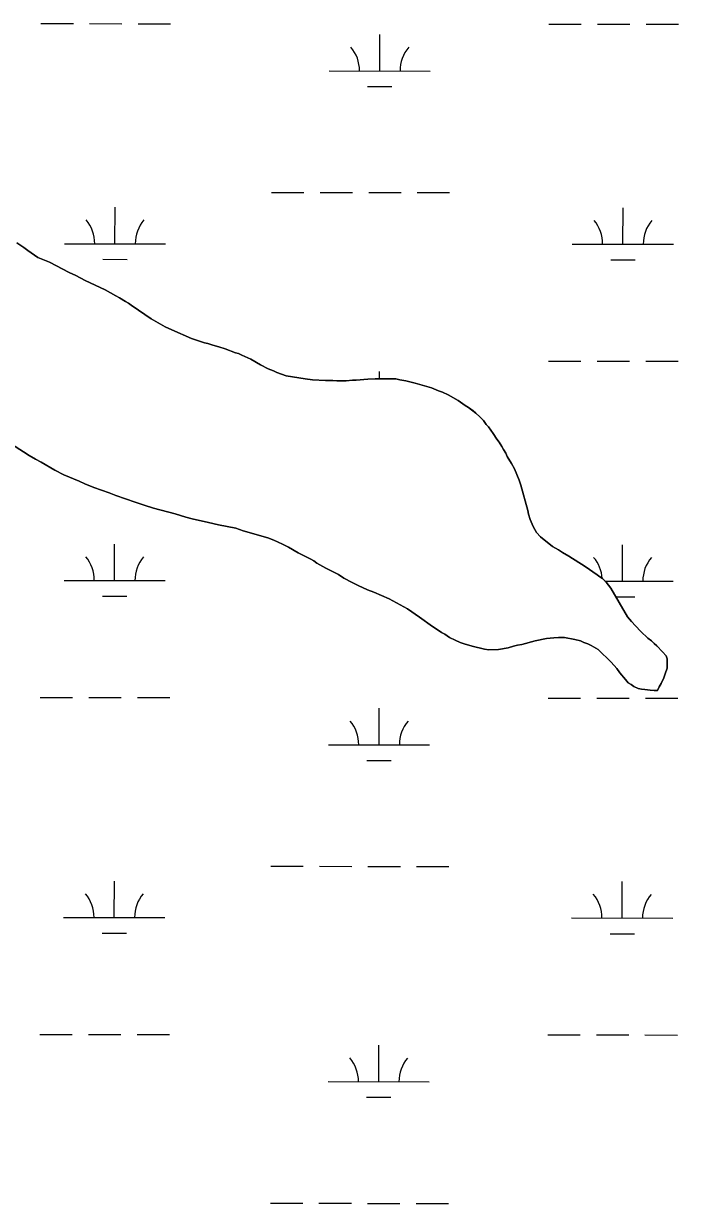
# Model space of a CAD drawing. Extents: x 3148686 to 3186545, y 916144 to 941516.
# Drawn here: x 3153640 to 3154287, y 934296 to 935461 of the extents above; entities that cross this region are included whole.
import ezdxf

# ---------------------------------------------------------------- set-up
doc = ezdxf.new("R2010")
doc.units = 0
for name, color, linetype in [('V-SITE-VEGE', 7, 'Continuous'), ('V-TOPO-SHOR', 7, 'Continuous'), ('V-WETL-SWMP', 7, 'Continuous')]:
    doc.layers.add(name, color=color, linetype=linetype)

msp = doc.modelspace()

# ---------------------------------------------------------------- linework, layer by layer
at = {"layer": 'V-SITE-VEGE'}
for p, q in [((3153633, 935244.1), (3153639.9, 935239.4)), ((3153639.9, 935239.4), (3153643.9, 935236.4)), ((3153643.9, 935236.4), (3153653.8, 935229.6)), ((3153653.8, 935229.6), (3153665.1, 935224.9)), ((3153665.1, 935224.9), (3153684.6, 935214.7)), ((3153684.6, 935214.7), (3153691.3, 935211.7)), ((3153691.3, 935211.7), (3153700.5, 935206.9)), ((3153700.5, 935206.9), (3153720.1, 935197.5)), ((3153720.1, 935197.5), (3153730.7, 935191.7)), ((3153730.7, 935191.7), (3153734.3, 935189.7)), ((3153734.3, 935189.7), (3153740.3, 935186)), ((3153740.3, 935186), (3153743.3, 935184.6)), ((3153743.3, 935184.6), (3153745.9, 935182.6)), ((3153745.9, 935182.6), (3153753.2, 935177.6)), ((3153753.2, 935177.6), (3153765.8, 935169.1)), ((3153765.8, 935169.1), (3153779.4, 935161)), ((3153779.4, 935161), (3153786, 935158)), ((3153786, 935158), (3153805.6, 935149.5)), ((3153805.6, 935149.5), (3153818.5, 935145.4)), ((3153818.5, 935145.4), (3153821.8, 935144.7)), ((3153821.8, 935144.7), (3153826.5, 935143)), ((3153826.5, 935143), (3153832.4, 935141.3)), ((3153832.4, 935141.3), (3153838.7, 935139.3)), ((3153838.7, 935139.3), (3153849, 935135.5)), ((3153849, 935135.5), (3153852, 935134.8)), ((3153852, 935134.8), (3153855.3, 935133.1)), ((3153855.3, 935133.1), (3153864.3, 935129.1)), ((3153864.3, 935129.1), (3153873.6, 935123.7)), ((3153873.6, 935123.7), (3153881.2, 935119.6)), ((3153881.2, 935119.6), (3153886.5, 935117.6)), ((3153886.5, 935117.6), (3153889.8, 935115.9)), ((3153889.8, 935115.9), (3153899.1, 935112.8)), ((3153899.1, 935112.8), (3153918, 935109.7)), ((3153918, 935109.7), (3153925, 935108.9)), ((3153925, 935108.9), (3153938, 935108.2)), ((3153938, 935108.2), (3153945.3, 935108.1)), ((3153945.3, 935108.1), (3153949, 935107.8)), ((3153949, 935107.8), (3153958.3, 935107.7)), ((3153958.3, 935107.7), (3153964.6, 935108.3)), ((3153964.6, 935108.3), (3153968.3, 935108.3)), ((3153968.3, 935108.3), (3153979.6, 935109.5)), ((3153979.6, 935109.5), (3153986.9, 935109.8)), ((3153986.9, 935109.8), (3154007.5, 935109.6)), ((3154007.5, 935109.6), (3154011.5, 935108.6)), ((3154011.5, 935108.6), (3154017.2, 935107.9)), ((3154017.2, 935107.9), (3154026.5, 935105.5)), ((3154026.5, 935105.5), (3154042.7, 935100.7)), ((3154042.7, 935100.7), (3154049.7, 935097.9)), ((3154049.7, 935097.9), (3154053.7, 935096.6)), ((3154053.7, 935096.6), (3154059.3, 935093.9)), ((3154059.3, 935093.9), (3154068.9, 935088.5)), ((3154068.9, 935088.5), (3154075.9, 935083.4)), ((3154075.9, 935083.4), (3154079.2, 935081.4)), ((3154079.2, 935081.4), (3154086.5, 935076)), ((3154086.5, 935076), (3154090.4, 935072.3)), ((3154090.4, 935072.3), (3154094, 935068.6)), ((3154094, 935068.6), (3154096.7, 935064.6)), ((3154096.7, 935064.6), (3154099, 935062.3)), ((3154099, 935062.3), (3154103.6, 935055.9)), ((3154103.6, 935055.9), (3154107.2, 935050.2)), ((3154107.2, 935050.2), (3154109.5, 935047.2)), ((3153645.2, 935034), (3153639.6, 935037.7)), ((3154109.5, 935047.2), (3154112.1, 935042.9)), ((3154112.1, 935042.9), (3154113.8, 935039.9)), ((3154113.8, 935039.9), (3154116.1, 935036.2)), ((3153651.5, 935030.3), (3153645.2, 935034)), ((3153657.1, 935027.3), (3153651.5, 935030.3)), ((3153670.4, 935019.5), (3153657.1, 935027.3)), ((3154116.1, 935036.2), (3154117.4, 935033.2)), ((3154117.4, 935033.2), (3154121.6, 935026.2)), ((3154121.6, 935026.2), (3154124.6, 935020.8)), ((3153679.3, 935015.1), (3153670.4, 935019.5)), ((3153694.6, 935008.7), (3153679.3, 935015.1)), ((3154124.6, 935020.8), (3154129.2, 935009.8)), ((3153700.2, 935006), (3153694.6, 935008.7)), ((3153708.9, 935002.6), (3153700.2, 935006)), ((3153724.1, 934997.1), (3153708.9, 935002.6)), ((3154129.2, 935009.8), (3154130.8, 935004.8)), ((3154130.8, 935004.8), (3154137.9, 934979.8)), ((3153730.7, 934994.4), (3153724.1, 934997.1)), ((3153750, 934987.9), (3153730.7, 934994.4)), ((3153758.6, 934984.9), (3153750, 934987.9)), ((3153767.9, 934982.1), (3153758.6, 934984.9)), ((3153789.5, 934976.3), (3153767.9, 934982.1)), ((3154137.9, 934979.8), (3154138.5, 934976.1)), ((3153799.8, 934973.2), (3153789.5, 934976.3)), ((3153806.1, 934971.5), (3153799.8, 934973.2)), ((3153822.4, 934968), (3153806.1, 934971.5)), ((3153832.3, 934965.6), (3153822.4, 934968)), ((3154138.5, 934976.1), (3154140.2, 934970.8)), ((3154140.2, 934970.8), (3154143.1, 934963.8)), ((3153849.3, 934962.2), (3153832.3, 934965.6)), ((3153856.6, 934959.8), (3153849.3, 934962.2)), ((3153880.8, 934952.6), (3153856.6, 934959.8)), ((3154143.1, 934963.8), (3154146.4, 934958.1)), ((3154146.4, 934958.1), (3154150.3, 934953.7)), ((3153886.8, 934950.5), (3153880.8, 934952.6)), ((3153895.4, 934946.5), (3153886.8, 934950.5)), ((3153901.4, 934943.4), (3153895.4, 934946.5)), ((3153911, 934938), (3153901.4, 934943.4)), ((3154150.3, 934953.7), (3154162.2, 934944.3)), ((3154162.2, 934944.3), (3154168.2, 934940.9)), ((3153923.6, 934931.6), (3153911, 934938)), ((3153926.5, 934929.9), (3153923.6, 934931.6)), ((3154168.2, 934940.9), (3154172.2, 934938.2)), ((3154172.2, 934938.2), (3154178.5, 934934.5)), ((3154178.5, 934934.5), (3154194.4, 934924.4)), ((3153929.5, 934927.9), (3153926.5, 934929.9)), ((3153938.1, 934922.8), (3153929.5, 934927.9)), ((3153950.7, 934916.4), (3153938.1, 934922.8)), ((3154194.4, 934924.4), (3154206.3, 934916.3)), ((3153956, 934913), (3153950.7, 934916.4)), ((3153964.3, 934908.6), (3153956, 934913)), ((3153970.3, 934905.6), (3153964.3, 934908.6)), ((3154206.3, 934916.3), (3154208.9, 934914.3)), ((3154208.9, 934914.3), (3154211.6, 934912.6)), ((3154211.6, 934912.6), (3154215.2, 934908.9)), ((3154215.2, 934908.9), (3154219.8, 934902.9)), ((3153979.5, 934901.5), (3153970.3, 934905.6)), ((3153985.8, 934899.2), (3153979.5, 934901.5)), ((3154000.8, 934892.4), (3153985.8, 934899.2)), ((3154219.8, 934902.9), (3154236.5, 934874.8)), ((3154011.7, 934886.6), (3154000.8, 934892.4)), ((3154019, 934882.6), (3154011.7, 934886.6)), ((3154030.9, 934874.5), (3154019, 934882.6)), ((3154043.8, 934865.1), (3154030.9, 934874.5)), ((3154236.5, 934874.8), (3154240.2, 934870.1)), ((3154047.4, 934863), (3154043.8, 934865.1)), ((3154052.4, 934859.3), (3154047.4, 934863)), ((3154240.2, 934870.1), (3154244.4, 934865.8)), ((3154244.4, 934865.8), (3154249.4, 934860.4)), ((3154055.7, 934857.7), (3154052.4, 934859.3)), ((3154060.3, 934854.3), (3154055.7, 934857.7)), ((3154066, 934851.6), (3154060.3, 934854.3)), ((3154071, 934849.5), (3154066, 934851.6)), ((3154145.2, 934850.9), (3154131.8, 934847.4)), ((3154156.2, 934853.2), (3154145.2, 934850.9)), ((3154163.5, 934854.1), (3154156.2, 934853.2)), ((3154168.2, 934854.4), (3154163.5, 934854.1)), ((3154174.1, 934854.4), (3154168.2, 934854.4)), ((3154184.4, 934852.3), (3154174.1, 934854.4)), ((3154189.8, 934850.9), (3154184.4, 934852.3)), ((3154193.1, 934849.5), (3154189.8, 934850.9)), ((3154249.4, 934860.4), (3154256.3, 934853.7)), ((3154256.3, 934853.7), (3154260, 934851)), ((3154260, 934851), (3154262.6, 934848.3)), ((3154074.9, 934848.2), (3154071, 934849.5)), ((3154082.9, 934845.8), (3154074.9, 934848.2)), ((3154095.2, 934842.7), (3154082.9, 934845.8)), ((3154099.2, 934842), (3154095.2, 934842.7)), ((3154108.8, 934842.6), (3154099.2, 934842)), ((3154118.5, 934844.2), (3154108.8, 934842.6)), ((3154123.8, 934845.8), (3154118.5, 934844.2)), ((3154127.8, 934846.8), (3154123.8, 934845.8)), ((3154131.8, 934847.4), (3154127.8, 934846.8)), ((3154197.1, 934848.2), (3154193.1, 934849.5)), ((3154200.4, 934846.5), (3154197.1, 934848.2)), ((3154207.3, 934842.4), (3154200.4, 934846.5)), ((3154220.2, 934830), (3154207.3, 934842.4)), ((3154262.6, 934848.3), (3154265.2, 934846)), ((3154265.2, 934846), (3154270.9, 934840.3)), ((3154270.9, 934840.3), (3154274.5, 934836.2)), ((3154225.8, 934823.7), (3154220.2, 934830)), ((3154274.5, 934836.2), (3154275.5, 934833.2)), ((3154275.5, 934833.2), (3154275.4, 934823.9)), ((3154228.8, 934819.3), (3154225.8, 934823.7)), ((3154234.4, 934812.9), (3154228.8, 934819.3)), ((3154273.7, 934818.3), (3154272.3, 934814.6)), ((3154275.4, 934823.9), (3154273.7, 934818.3)), ((3154237, 934809.6), (3154234.4, 934812.9)), ((3154240, 934807.9), (3154237, 934809.6)), ((3154242.6, 934805.9), (3154240, 934807.9)), ((3154246.9, 934803.9), (3154242.6, 934805.9)), ((3154250.3, 934803.2), (3154246.9, 934803.9)), ((3154267.6, 934805.7), (3154265.9, 934802)), ((3154269.6, 934809), (3154267.6, 934805.7)), ((3154272.3, 934814.6), (3154269.6, 934809)), ((3154253.6, 934803.1), (3154250.3, 934803.2)), ((3154258.6, 934802.4), (3154253.6, 934803.1)), ((3154262.6, 934802.1), (3154258.6, 934802.4)), ((3154265.9, 934802), (3154262.6, 934802.1))]:
    msp.add_line(p, q, dxfattribs=at)
at = {"layer": 'V-TOPO-SHOR'}
for points in [[(3153852, 935134.8), (3153849, 935135.5), (3153838.7, 935139.3), (3153832.4, 935141.3), (3153826.5, 935143), (3153821.8, 935144.7), (3153818.5, 935145.4), (3153805.6, 935149.5), (3153786, 935158), (3153779.4, 935161), (3153765.8, 935169.1), (3153753.2, 935177.6), (3153745.9, 935182.6), (3153743.3, 935184.6), (3153740.3, 935186), (3153734.3, 935189.7), (3153730.7, 935191.7), (3153720.1, 935197.5), (3153700.5, 935206.9), (3153691.3, 935211.7), (3153684.6, 935214.7), (3153665.1, 935224.9), (3153653.8, 935229.6), (3153643.9, 935236.4), (3153639.9, 935239.4), (3153633, 935244.1)], [(3154156.2, 934853.2), (3154163.5, 934854.1), (3154168.2, 934854.4), (3154174.1, 934854.4), (3154184.4, 934852.3), (3154189.8, 934850.9), (3154193.1, 934849.5), (3154197.1, 934848.2), (3154200.4, 934846.5), (3154207.3, 934842.4), (3154220.2, 934830), (3154225.8, 934823.7), (3154228.8, 934819.3), (3154234.4, 934812.9), (3154237, 934809.6), (3154240, 934807.9), (3154242.6, 934805.9), (3154246.9, 934803.9), (3154250.3, 934803.2), (3154253.6, 934803.1), (3154258.6, 934802.4), (3154262.6, 934802.1), (3154265.9, 934802), (3154267.6, 934805.7), (3154269.6, 934809), (3154272.3, 934814.6), (3154273.7, 934818.3), (3154275.4, 934823.9), (3154275.5, 934833.2), (3154274.5, 934836.2), (3154270.9, 934840.3), (3154265.2, 934846), (3154262.6, 934848.3), (3154260, 934851), (3154256.3, 934853.7), (3154249.4, 934860.4), (3154244.4, 934865.8), (3154240.2, 934870.1), (3154236.5, 934874.8), (3154219.8, 934902.9), (3154215.2, 934908.9), (3154211.6, 934912.6), (3154208.9, 934914.3), (3154206.3, 934916.3), (3154194.4, 934924.4), (3154178.5, 934934.5), (3154172.2, 934938.2), (3154168.2, 934940.9), (3154162.2, 934944.3), (3154150.3, 934953.7), (3154146.4, 934958.1), (3154143.1, 934963.8), (3154140.2, 934970.8), (3154138.5, 934976.1), (3154137.9, 934979.8), (3154130.8, 935004.8), (3154129.2, 935009.8), (3154124.6, 935020.8), (3154121.6, 935026.2), (3154117.4, 935033.2), (3154116.1, 935036.2), (3154113.8, 935039.9), (3154112.1, 935042.9), (3154109.5, 935047.2), (3154107.2, 935050.2), (3154103.6, 935055.9), (3154099, 935062.3), (3154096.7, 935064.6), (3154094, 935068.6), (3154090.4, 935072.3), (3154086.5, 935076), (3154083.8, 935078), (3154079.2, 935081.4), (3154075.9, 935083.4), (3154068.9, 935088.5), (3154059.3, 935093.9), (3154053.7, 935096.6), (3154049.7, 935097.9), (3154042.7, 935100.7), (3154026.5, 935105.5), (3154017.2, 935107.9), (3154011.5, 935108.6), (3154007.5, 935109.6), (3153986.9, 935109.8), (3153979.6, 935109.5), (3153968.3, 935108.3), (3153964.6, 935108.3), (3153958.3, 935107.7), (3153949, 935107.8), (3153945.3, 935108.1), (3153938, 935108.2), (3153925, 935108.9), (3153918, 935109.7), (3153899.1, 935112.8), (3153889.8, 935115.9), (3153886.5, 935117.6), (3153881.2, 935119.6), (3153873.6, 935123.7), (3153864.3, 935129.1), (3153855.3, 935133.1), (3153852, 935134.8)], [(3153627.7, 935045.2), (3153639.6, 935037.7), (3153645.2, 935034), (3153651.5, 935030.3), (3153657.1, 935027.3), (3153670.4, 935019.5), (3153679.3, 935015.1), (3153694.6, 935008.7), (3153700.2, 935006), (3153708.9, 935002.6), (3153724.1, 934997.1), (3153730.7, 934994.4), (3153750, 934987.9), (3153758.6, 934984.9), (3153767.9, 934982.1), (3153789.5, 934976.3), (3153799.8, 934973.2), (3153806.1, 934971.5), (3153822.4, 934968), (3153832.3, 934965.6), (3153849.3, 934962.2), (3153856.6, 934959.8), (3153880.8, 934952.6), (3153886.8, 934950.5), (3153895.4, 934946.5), (3153901.4, 934943.4), (3153911, 934938), (3153923.6, 934931.6), (3153926.5, 934929.9), (3153929.5, 934927.9), (3153938.1, 934922.8), (3153950.7, 934916.4), (3153956, 934913), (3153964.3, 934908.6), (3153970.3, 934905.6), (3153979.5, 934901.5), (3153985.8, 934899.2), (3154000.8, 934892.4), (3154011.7, 934886.6), (3154019, 934882.6), (3154030.9, 934874.5), (3154043.8, 934865.1), (3154047.4, 934863), (3154052.4, 934859.3), (3154055.7, 934857.7), (3154060.3, 934854.3), (3154066, 934851.6), (3154071, 934849.5), (3154074.9, 934848.2), (3154082.9, 934845.8), (3154095.2, 934842.7), (3154099.2, 934842), (3154108.8, 934842.6), (3154118.5, 934844.2), (3154123.8, 934845.8), (3154127.8, 934846.8), (3154131.8, 934847.4), (3154145.2, 934850.9), (3154156.2, 934853.2)]]:
    msp.add_lwpolyline(points, dxfattribs=at)
at = {"layer": 'V-WETL-SWMP'}
for p, q in [((3153656.8, 935460.5), (3153688.8, 935460.5)), ((3153704.8, 935460.5), (3153736.8, 935460.4)), ((3153752.8, 935460.4), (3153784.8, 935460.4)), ((3154158.7, 935460), (3154190.7, 935459.9)), ((3154206.7, 935459.9), (3154238.7, 935459.9)), ((3154254.7, 935459.9), (3154286.7, 935459.8)), ((3153991.5, 935413.7), (3153991.6, 935449.7)), ((3153941.5, 935413.8), (3154041.5, 935413.7)), ((3153979.5, 935398.3), (3154003.5, 935398.3)), ((3153884.6, 935293.8), (3153916.6, 935293.7)), ((3153932.6, 935293.7), (3153964.6, 935293.7)), ((3153980.6, 935293.7), (3154012.6, 935293.6)), ((3154028.6, 935293.6), (3154060.6, 935293.6)), ((3153729.9, 935243.2), (3153730, 935279.2)), ((3154231.8, 935242.7), (3154231.9, 935278.7)), ((3153679.9, 935243.2), (3153779.9, 935243.1)), ((3154181.8, 935242.7), (3154281.8, 935242.6)), ((3153717.9, 935227.8), (3153741.9, 935227.7)), ((3154219.8, 935227.2), (3154243.8, 935227.2)), ((3154158.3, 935127.3), (3154190.3, 935127.3)), ((3154206.3, 935127.3), (3154238.3, 935127.2)), ((3154254.3, 935127.2), (3154286.3, 935127.2)), ((3153991.2, 935109.7), (3153991.2, 935117.1)), ((3153729.6, 934910.5), (3153729.6, 934946.5)), ((3154231.5, 934910), (3154231.5, 934946)), ((3153679.6, 934910.6), (3153779.6, 934910.5)), ((3154214.1, 934910), (3154281.5, 934909.9)), ((3153717.6, 934895.1), (3153741.6, 934895.1)), ((3154224.8, 934894.6), (3154243.5, 934894.5)), ((3153656.1, 934795.2), (3153688.1, 934795.1)), ((3153704.1, 934795.1), (3153736.1, 934795.1)), ((3153752.1, 934795.1), (3153784.1, 934795)), ((3154158, 934794.6), (3154190, 934794.6)), ((3154206, 934794.6), (3154238, 934794.5)), ((3154254, 934794.5), (3154286, 934794.5)), ((3153990.8, 934748.4), (3153990.9, 934784.4)), ((3153940.8, 934748.4), (3154040.8, 934748.3)), ((3153978.8, 934733), (3154002.8, 934732.9)), ((3153883.9, 934628.4), (3153915.9, 934628.4)), ((3153931.9, 934628.4), (3153963.9, 934628.3)), ((3153979.9, 934628.3), (3154011.9, 934628.3)), ((3154027.9, 934628.3), (3154059.9, 934628.2)), ((3153729.2, 934577.8), (3153729.3, 934613.8)), ((3154231.1, 934577.3), (3154231.2, 934613.3)), ((3153679.2, 934577.9), (3153779.2, 934577.8)), ((3154181.1, 934577.4), (3154281.1, 934577.3)), ((3153717.2, 934562.4), (3153741.2, 934562.4)), ((3154219.1, 934561.9), (3154243.1, 934561.9)), ((3153655.7, 934462.5), (3153687.7, 934462.5)), ((3153703.7, 934462.4), (3153735.7, 934462.4)), ((3153751.7, 934462.4), (3153783.7, 934462.4)), ((3154157.6, 934462), (3154189.6, 934461.9)), ((3154205.6, 934461.9), (3154237.6, 934461.9)), ((3154253.6, 934461.9), (3154285.6, 934461.8)), ((3153990.5, 934415.7), (3153990.5, 934451.7)), ((3153940.5, 934415.8), (3154040.5, 934415.7)), ((3153978.5, 934400.3), (3154002.5, 934400.3)), ((3153883.5, 934295.7), (3153915.5, 934295.7)), ((3153931.5, 934295.7), (3153963.5, 934295.7)), ((3153979.5, 934295.6), (3154011.5, 934295.6)), ((3154027.5, 934295.6), (3154059.5, 934295.6))]:
    msp.add_line(p, q, dxfattribs=at)
for points in [[(3153633, 935244.1), (3153639.9, 935239.4), (3153643.9, 935236.4), (3153653.8, 935229.6), (3153665.1, 935224.9), (3153684.6, 935214.7), (3153691.3, 935211.7), (3153700.5, 935206.9), (3153720.1, 935197.5), (3153730.7, 935191.7), (3153734.3, 935189.7), (3153740.3, 935186), (3153743.3, 935184.6), (3153745.9, 935182.6), (3153753.2, 935177.6), (3153765.8, 935169.1), (3153779.4, 935161), (3153786, 935158), (3153805.6, 935149.5), (3153818.5, 935145.4), (3153821.8, 935144.7), (3153826.5, 935143), (3153832.4, 935141.3), (3153838.7, 935139.3), (3153849, 935135.5), (3153852, 935134.8), (3153855.3, 935133.1), (3153864.3, 935129.1), (3153873.6, 935123.7), (3153881.2, 935119.6), (3153886.5, 935117.6), (3153889.8, 935115.9), (3153899.1, 935112.8), (3153918, 935109.7), (3153925, 935108.9), (3153938, 935108.2), (3153945.3, 935108.1), (3153949, 935107.8), (3153958.3, 935107.7), (3153964.6, 935108.3), (3153968.3, 935108.3), (3153979.6, 935109.5), (3153986.9, 935109.8), (3154007.5, 935109.6), (3154011.5, 935108.6), (3154017.2, 935107.9), (3154026.5, 935105.5), (3154042.7, 935100.7), (3154049.7, 935097.9), (3154053.7, 935096.6), (3154059.3, 935093.9), (3154068.9, 935088.5), (3154075.9, 935083.4), (3154079.2, 935081.4), (3154083.8, 935078), (3154086.5, 935076), (3154090.4, 935072.3), (3154094, 935068.6), (3154096.7, 935064.6), (3154099, 935062.3), (3154103.6, 935055.9), (3154107.2, 935050.2), (3154109.5, 935047.2), (3154112.1, 935042.9), (3154113.8, 935039.9), (3154116.1, 935036.2), (3154117.4, 935033.2), (3154121.6, 935026.2), (3154124.6, 935020.8), (3154129.2, 935009.8), (3154130.8, 935004.8), (3154137.9, 934979.8), (3154138.5, 934976.1), (3154140.2, 934970.8), (3154143.1, 934963.8), (3154146.4, 934958.1), (3154150.3, 934953.7), (3154162.2, 934944.3), (3154168.2, 934940.9), (3154172.2, 934938.2), (3154178.5, 934934.5), (3154194.4, 934924.4), (3154206.3, 934916.3), (3154208.9, 934914.3), (3154211.6, 934912.6), (3154215.2, 934908.9), (3154219.8, 934902.9), (3154236.5, 934874.8), (3154240.2, 934870.1), (3154244.4, 934865.8), (3154249.4, 934860.4), (3154256.3, 934853.7), (3154260, 934851), (3154262.6, 934848.3), (3154265.2, 934846), (3154270.9, 934840.3), (3154274.5, 934836.2), (3154275.5, 934833.2), (3154275.4, 934823.9), (3154273.7, 934818.3), (3154272.3, 934814.6), (3154269.6, 934809), (3154267.6, 934805.7), (3154265.9, 934802), (3154262.6, 934802.1), (3154258.6, 934802.4), (3154253.6, 934803.1), (3154250.3, 934803.2), (3154246.9, 934803.9), (3154242.6, 934805.9), (3154240, 934807.9), (3154237, 934809.6), (3154234.4, 934812.9), (3154228.8, 934819.3), (3154225.8, 934823.7), (3154220.2, 934830), (3154207.3, 934842.4), (3154200.4, 934846.5), (3154197.1, 934848.2), (3154193.1, 934849.5), (3154189.8, 934850.9), (3154184.4, 934852.3), (3154174.1, 934854.4), (3154168.2, 934854.4), (3154163.5, 934854.1), (3154156.2, 934853.2)], [(3154156.2, 934853.2), (3154145.2, 934850.9), (3154131.8, 934847.4), (3154127.8, 934846.8), (3154123.8, 934845.8), (3154118.5, 934844.2), (3154108.8, 934842.6), (3154099.2, 934842), (3154095.2, 934842.7), (3154082.9, 934845.8), (3154074.9, 934848.2), (3154071, 934849.5), (3154066, 934851.6), (3154060.3, 934854.3), (3154055.7, 934857.7), (3154052.4, 934859.3), (3154047.4, 934863), (3154043.8, 934865.1), (3154030.9, 934874.5), (3154019, 934882.6), (3154011.7, 934886.6), (3154000.8, 934892.4), (3153985.8, 934899.2), (3153979.5, 934901.5), (3153970.3, 934905.6), (3153964.3, 934908.6), (3153956, 934913), (3153950.7, 934916.4), (3153938.1, 934922.8), (3153929.5, 934927.9), (3153926.5, 934929.9), (3153923.6, 934931.6), (3153911, 934938), (3153901.4, 934943.4), (3153895.4, 934946.5), (3153886.8, 934950.5), (3153880.8, 934952.6), (3153856.6, 934959.8), (3153849.3, 934962.2), (3153832.3, 934965.6), (3153822.4, 934968), (3153806.1, 934971.5), (3153799.8, 934973.2), (3153789.5, 934976.3), (3153767.9, 934982.1), (3153758.6, 934984.9), (3153750, 934987.9), (3153730.7, 934994.4), (3153724.1, 934997.1), (3153708.9, 935002.6), (3153700.2, 935006), (3153694.6, 935008.7), (3153679.3, 935015.1), (3153670.4, 935019.5), (3153657.1, 935027.3), (3153651.5, 935030.3), (3153645.2, 935034), (3153639.6, 935037.7), (3153627.7, 935045.2)]]:
    msp.add_lwpolyline(points, dxfattribs=at)
for centre, start, end in [((3153936.3, 935414.3), 359.1678, 40.7115), ((3154046.8, 935414.1), 139.1678, 180.7115), ((3153674.7, 935243.7), 359.1678, 40.7115), ((3153785.2, 935243.6), 139.1678, 180.7115), ((3154176.6, 935243.2), 359.1678, 40.7115), ((3154287.1, 935243.1), 139.1678, 180.7115), ((3153674.3, 934911.1), 359.1678, 40.7115), ((3153784.8, 934910.9), 139.1678, 180.7115), ((3154176.2, 934910.5), 3.5446, 40.7115), ((3154286.7, 934910.4), 139.1678, 180.7115), ((3153935.6, 934748.9), 359.1678, 40.7115), ((3154046.1, 934748.8), 139.1678, 180.7115), ((3153674, 934578.4), 359.1678, 40.7115), ((3153784.5, 934578.3), 139.1678, 180.7115), ((3154175.9, 934577.8), 359.1678, 40.7115), ((3154286.4, 934577.7), 139.1678, 180.7115), ((3153935.3, 934416.2), 359.1678, 40.7115), ((3154045.7, 934416.1), 139.1678, 180.7115)]:
    msp.add_arc(centre, 35.2, start, end, dxfattribs=at)

doc.saveas('drawing.dxf')
